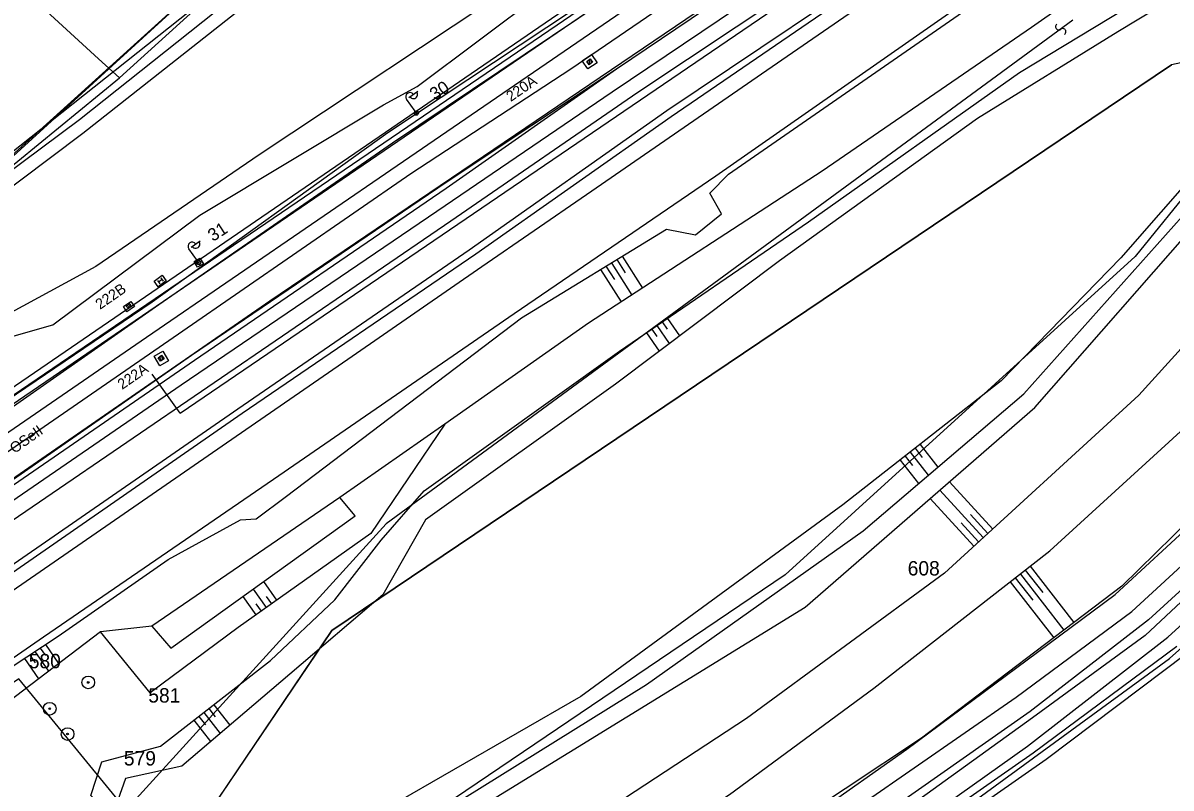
# Model space of a CAD drawing. Extents: x -469926 to -462499, y -1098642 to -1092733.
# Drawn here: x -468144.5 to -468008.8, y -1097349.9 to -1097259.5 of the extents above; entities that cross this region are included whole.
import ezdxf

# ---------------------------------------------------------------- set-up
doc = ezdxf.new("R2010")
doc.units = 0
for name, color, linetype in [('Vrstva 1', 7, 'Continuous'), ('Vrstva 10', 7, 'Continuous'), ('Vrstva 11', 7, 'Continuous'), ('Vrstva 12', 7, 'Continuous'), ('Vrstva 13', 7, 'Continuous'), ('Vrstva 14', 7, 'Continuous'), ('Vrstva 24', 7, 'Continuous'), ('Vrstva 25', 7, 'Continuous'), ('Vrstva 4', 7, 'Continuous'), ('Vrstva 44', 7, 'Continuous'), ('Vrstva 46', 7, 'Continuous'), ('Vrstva 48', 7, 'Continuous'), ('Vrstva 49', 7, 'Continuous'), ('Vrstva 50', 7, 'Continuous'), ('Vrstva 51', 7, 'Continuous'), ('Vrstva 52', 7, 'Continuous'), ('Vrstva 6', 7, 'Continuous'), ('Vrstva 62', 7, 'Continuous'), ('Vrstva 7', 7, 'Continuous')]:
    doc.layers.add(name, color=color, linetype=linetype)

msp = doc.modelspace()

# ---------------------------------------------------------------- linework, layer by layer
at = {"layer": 'Vrstva 1'}
for p, q in [((-468133.1, -1097266.01), (-468106.54, -1097241.83)), ((-468135.6, -1097263.73), (-468141.74, -1097258.11)), ((-468133.1, -1097266.01), (-468135.6, -1097263.73)), ((-468108.01, -1097331.32), (-468008.74, -1097264.44)), ((-468177.61, -1097302.41), (-468133.1, -1097266.01)), ((-468015.4, -1097327.07), (-467993.39, -1097306.72)), ((-468008.98, -1097334.65), (-467986.2, -1097314.33)), ((-468040.01, -1097345.36), (-468015.4, -1097327.07)), ((-468125.68, -1097357.5), (-468108.01, -1097331.32)), ((-468034.85, -1097353.52), (-468008.98, -1097334.65)), ((-468069.67, -1097366.17), (-468040.01, -1097345.36))]:
    msp.add_line(p, q, dxfattribs=at)
for points in [[(-468217.47, -1097356.75), (-468204.68, -1097347.95), (-468182.85, -1097332.97), (-468156.21, -1097314.7), (-468129.9, -1097296.64), (-468099.54, -1097275.85), (-468079.05, -1097261.81), (-468045.03, -1097238.52), (-468020.97, -1097222.06), (-468000.84, -1097208.3), (-467980.52, -1097194.42), (-467966.8, -1097185.05), (-467953.06, -1097175.69), (-467941.5, -1097167.79), (-467933, -1097161.95), (-467914.31, -1097149.08), (-467898.21, -1097138.03), (-467875.88, -1097122.7)], [(-468213.72, -1097362.82), (-468201.59, -1097354.44), (-468178.9, -1097338.73), (-468152.42, -1097320.53), (-468125.8, -1097302.3), (-468095.58, -1097281.74), (-468074.84, -1097267.64), (-468041.01, -1097244.82), (-468016.71, -1097228.52), (-467994.16, -1097213.35), (-467982.24, -1097205.36), (-467973.25, -1097199.32)], [(-467983.86, -1097215.11), (-467991.34, -1097220.25), (-468007.43, -1097231.26), (-468020.12, -1097239.98), (-468031.65, -1097247.93), (-468043.82, -1097256.32), (-468056.57, -1097265.12), (-468077.9, -1097279.83), (-468090.25, -1097288.35), (-468105.61, -1097298.94), (-468120.96, -1097309.54), (-468147.49, -1097327.83), (-468162.68, -1097338.31), (-468181.28, -1097351.14), (-468185.56, -1097354.09), (-468196.92, -1097361.93), (-468209.08, -1097370.34)]]:
    msp.add_lwpolyline(points, dxfattribs=at)
at = {"layer": 'Vrstva 10'}
msp.add_lwpolyline([(-467938.26, -1097219.13), (-467948.37, -1097233.82), (-467956.03, -1097244.83), (-467975.13, -1097257.25), (-468008.74, -1097264.44), (-468108.01, -1097331.32), (-468125.68, -1097357.5), (-468127.06, -1097360.48), (-468132.33, -1097352.54), (-468144.99, -1097337.05), (-468224.75, -1097390.95), (-468227.29, -1097398.76), (-468240.3, -1097417.64), (-468261.28, -1097436.1), (-468337.64, -1097509.52), (-468400, -1097531.78)], dxfattribs=at)
at = {"layer": 'Vrstva 11'}
for p, q in [((-468133.1, -1097266.01), (-468106.54, -1097241.83)), ((-468077.73, -1097264.24), (-468077.68, -1097263.91)), ((-468077.57, -1097264.46), (-468077.46, -1097263.76)), ((-468077.36, -1097264.3), (-468077.31, -1097263.97)), ((-468177.61, -1097302.41), (-468133.1, -1097266.01)), ((-468132.26, -1097293.02), (-468131.94, -1097292.69)), ((-468132.13, -1097293.15), (-468131.8, -1097292.82)), ((-468128.4, -1097299.27), (-468128.34, -1097298.95)), ((-468128.24, -1097299.49), (-468128.13, -1097298.79)), ((-468128.03, -1097299.34), (-468127.97, -1097299.01))]:
    msp.add_line(p, q, dxfattribs=at)
for points in [[(-468077.87, -1097264.05), (-468077.46, -1097263.76), (-468077.17, -1097264.16), (-468077.57, -1097264.46)], [(-468128.53, -1097299.09), (-468128.13, -1097298.79), (-468127.83, -1097299.2), (-468128.24, -1097299.49)]]:
    msp.add_lwpolyline(points, close=True, dxfattribs=at)
for points in [[(-468077.87, -1097264.05), (-468077.46, -1097263.76), (-468077.17, -1097264.16), (-468077.57, -1097264.46), (-468077.87, -1097264.05)], [(-468128.53, -1097299.09), (-468128.13, -1097298.79), (-468127.83, -1097299.2), (-468128.24, -1097299.49), (-468128.53, -1097299.09)]]:
    msp.add_lwpolyline(points, dxfattribs=at)
msp.add_circle((-468132.03, -1097292.92), 0.25, dxfattribs=at)
at = {"layer": 'Vrstva 12'}
for p, q in [((-468226.77, -1097348.37), (-468113.99, -1097246.36)), ((-468077.73, -1097264.25), (-468077.68, -1097263.92)), ((-468077.57, -1097264.46), (-468077.47, -1097263.76)), ((-468077.35, -1097264.3), (-468077.31, -1097263.97)), ((-468128.23, -1097289.64), (-468127.93, -1097290.04)), ((-468128.63, -1097289.94), (-468128.33, -1097290.34)), ((-468128.08, -1097289.84), (-468128.48, -1097290.14)), ((-468128.28, -1097289.99), (-468128.28, -1097289.99))]:
    msp.add_line(p, q, dxfattribs=at)
for points in [[(-468078.39, -1097263.97), (-468077.29, -1097263.25), (-468076.65, -1097264.22), (-468077.75, -1097264.94)], [(-468077.87, -1097264.06), (-468077.47, -1097263.76), (-468077.17, -1097264.15), (-468077.56, -1097264.46)], [(-468129.01, -1097290.02), (-468128.05, -1097289.31), (-468127.59, -1097289.98), (-468128.52, -1097290.69)], [(-468132.65, -1097293.03), (-468131.77, -1097292.42), (-468131.34, -1097293.03), (-468132.23, -1097293.64)], [(-468129.01, -1097298.89), (-468128, -1097298.3), (-468127.33, -1097299.45), (-468128.34, -1097300.03)]]:
    msp.add_lwpolyline(points, close=True, dxfattribs=at)
msp.add_lwpolyline([(-468077.87, -1097264.06), (-468077.47, -1097263.76), (-468077.17, -1097264.15), (-468077.56, -1097264.46), (-468077.87, -1097264.06)], dxfattribs=at)
at = {"layer": 'Vrstva 13'}
msp.add_line((-468132.33, -1097352.54), (-468144.99, -1097337.05), dxfattribs=at)
for points in [[(-468153.74, -1097404.19), (-468131.34, -1097396.18), (-468101.34, -1097385.71), (-468071.87, -1097370.73), (-468051.23, -1097355.9), (-468027.11, -1097339.21), (-468013.4, -1097329.09), (-467988.91, -1097306.52), (-467971.62, -1097287.33), (-467951.86, -1097261.84), (-467934.55, -1097233.96), (-467914.18, -1097200.4), (-467900, -1097180.6)], [(-467900, -1097183.72), (-467912.01, -1097201.74), (-467932.37, -1097235.8), (-467949.22, -1097262.45), (-467968.98, -1097288.16), (-467987.42, -1097308.1), (-468011.43, -1097330.06), (-468025.42, -1097340.91), (-468049.2, -1097357.58), (-468069.25, -1097371.97), (-468099.77, -1097387.8), (-468135.21, -1097400.51), (-468151.73, -1097407.51)]]:
    msp.add_lwpolyline(points, dxfattribs=at)
at = {"layer": 'Vrstva 14'}
msp.add_lwpolyline([(-468225.08, -1097347.66), (-468115.02, -1097247.23), (-467946.3, -1097103.25), (-467838.63, -1097000.12)], dxfattribs=at)
at = {"layer": 'Vrstva 24'}
for centre, radius in [((-468136.8, -1097337.46), 0.75), ((-468136.8, -1097337.46), 0.1), ((-468141.36, -1097340.57), 0.75), ((-468141.36, -1097340.57), 0.1), ((-468139.25, -1097343.56), 0.75), ((-468139.25, -1097343.56), 0.1)]:
    msp.add_circle(centre, radius, dxfattribs=at)
at = {"layer": 'Vrstva 4'}
for p, q in [((-468020.38, -1097259.19), (-468101.57, -1097318.73)), ((-467991.68, -1097260.79), (-468013.03, -1097287.1)), ((-468013.03, -1097287.1), (-468054.39, -1097324.73)), ((-468101.57, -1097318.73), (-468132.33, -1097352.54)), ((-468054.39, -1097324.73), (-468116.73, -1097366.86))]:
    msp.add_line(p, q, dxfattribs=at)
at = {"layer": 'Vrstva 44'}
for p, q in [((-468081.36, -1097259.72), (-468022.81, -1097219.5)), ((-468171.15, -1097320.84), (-468081.36, -1097259.72))]:
    msp.add_line(p, q, dxfattribs=at)
at = {"layer": 'Vrstva 46'}
for q in [(-467943.44, -1097181.36), (-468129.23, -1097301.02)]:
    msp.add_line((-468125.92, -1097305.62), q, dxfattribs=at)
at = {"layer": 'Vrstva 48'}
for points in [[(-468073.67, -1097287.08), (-468071.29, -1097290.85)], [(-468075.59, -1097288.26), (-468074.58, -1097289.84)], [(-468074.89, -1097287.95), (-468072.54, -1097291.67)], [(-468074.31, -1097287.47), (-468073.32, -1097289.03)], [(-468076.23, -1097288.65), (-468073.8, -1097292.49)], [(-468068.94, -1097294.85), (-468068.36, -1097295.69)], [(-468068.32, -1097294.43), (-468066.9, -1097296.51)], [(-468070.8, -1097296.12), (-468069.29, -1097298.32)], [(-468070.18, -1097295.7), (-468069.58, -1097296.56)], [(-468069.56, -1097295.27), (-468068.1, -1097297.41)], [(-468039.04, -1097309.78), (-468038.2, -1097310.87)], [(-468038.45, -1097309.32), (-468036.36, -1097312.01)], [(-468040.82, -1097311.17), (-468038.64, -1097313.96)], [(-468040.23, -1097310.71), (-468039.36, -1097311.81)], [(-468039.64, -1097310.25), (-468037.5, -1097312.98)], [(-468029.87, -1097319.33), (-468034.98, -1097313.74)], [(-468030.98, -1097320.34), (-468036.11, -1097314.73)], [(-468032.09, -1097321.35), (-468037.25, -1097315.71)], [(-468030.43, -1097319.84), (-468032.48, -1097317.6)], [(-468031.53, -1097320.85), (-468033.59, -1097318.6)], [(-468025.42, -1097323.73), (-468020.26, -1097330.36)], [(-468027.2, -1097325.11), (-468025.14, -1097327.75)], [(-468026.6, -1097324.65), (-468021.45, -1097331.27)], [(-468026.01, -1097324.19), (-468023.95, -1097326.84)], [(-468115.72, -1097328.61), (-468117.28, -1097326.42)], [(-468114.5, -1097327.74), (-468116.06, -1097325.54)], [(-468027.79, -1097325.57), (-468022.65, -1097332.18)], [(-468116.94, -1097329.48), (-468118.5, -1097327.29)], [(-468115.11, -1097328.17), (-468115.73, -1097327.29)], [(-468116.33, -1097329.04), (-468116.95, -1097328.17)], [(-468141.84, -1097332.99), (-468140.31, -1097335.23)], [(-468143.72, -1097334.23), (-468143.09, -1097335.15)], [(-468143.1, -1097333.82), (-468141.5, -1097336.14)], [(-468142.47, -1097333.41), (-468141.87, -1097334.28)], [(-468144.35, -1097334.64), (-468142.7, -1097337.05)], [(-468123.14, -1097341.01), (-468121.21, -1097343.49)], [(-468122.54, -1097340.55), (-468121.78, -1097341.53)], [(-468121.95, -1097340.09), (-468120.07, -1097342.52)], [(-468124.32, -1097341.93), (-468122.36, -1097344.46)], [(-468123.73, -1097341.47), (-468122.95, -1097342.47)]]:
    msp.add_lwpolyline(points, dxfattribs=at)
at = {"layer": 'Vrstva 49'}
msp.add_line((-468149.03, -1097304.82), (-468046.9, -1097234.9), dxfattribs=at)
at = {"layer": 'Vrstva 51'}
for p, q in [((-468098.57, -1097272.39), (-467995.52, -1097201.94)), ((-468222.32, -1097356.74), (-468098.57, -1097272.39))]:
    msp.add_line(p, q, dxfattribs=at)
for centre, radius, start, end in [((-468022.07, -1097259.96), 0.376, 123.0204, 309.3315), ((-468021.59, -1097260.54), 0.377, 302.3443, 130.0075)]:
    msp.add_arc(centre, radius, start, end, dxfattribs=at)
at = {"layer": 'Vrstva 52'}
for p, q in [((-468115.34, -1097292.35), (-467950.52, -1097180.71)), ((-468160.89, -1097323.83), (-468115.34, -1097292.35))]:
    msp.add_line(p, q, dxfattribs=at)
at = {"layer": 'Vrstva 6'}
for p, q in [((-468098.89, -1097268.33), (-468097.83, -1097267.57)), ((-468098.16, -1097269.95), (-468099.17, -1097268.53)), ((-468098.16, -1097270.36), (-468098.09, -1097269.92)), ((-468097.98, -1097270.4), (-468097.9, -1097269.93)), ((-468124.63, -1097286.01), (-468123.58, -1097285.25)), ((-468123.89, -1097287.63), (-468124.91, -1097286.22)), ((-468123.89, -1097288.04), (-468123.82, -1097287.6)), ((-468123.71, -1097288.08), (-468123.64, -1097287.61))]:
    msp.add_line(p, q, dxfattribs=at)
msp.add_lwpolyline([(-468124.26, -1097287.7), (-468123.59, -1097287.32), (-468123.19, -1097287.99), (-468123.88, -1097288.39)], close=True, dxfattribs=at)
for centre in [(-468098.01, -1097270.16), (-468098.01, -1097270.16), (-468123.74, -1097287.84), (-468123.74, -1097287.84)]:
    msp.add_circle(centre, 0.25, dxfattribs=at)
for centre, start, end in [((-468098.77, -1097268.24), 35.6403, 215.6403), ((-468098.36, -1097267.95), 214.9377, 36.3428), ((-468124.51, -1097285.92), 35.8511, 215.8511), ((-468124.1, -1097285.64), 215.1485, 36.5537)]:
    msp.add_arc(centre, 0.5, start, end, dxfattribs=at)
at = {"layer": 'Vrstva 62'}
for points in [[(-467927.02, -1097153.21), (-467937.45, -1097161.11), (-467965.77, -1097180.05), (-467982.33, -1097190.74), (-467986.65, -1097195.32), (-468000.76, -1097204.42), (-468020.07, -1097217.35), (-468048.25, -1097236.9), (-468079.42, -1097257.96), (-468101.38, -1097272.51), (-468129.23, -1097292.51), (-468157.95, -1097311.94), (-468182.62, -1097328.06), (-468207.82, -1097345.96), (-468243.54, -1097370.99)], [(-468242.7, -1097371.65), (-468206.98, -1097346.84), (-468181.65, -1097329.61), (-468156.93, -1097312.69), (-468128.46, -1097292.79), (-468100.81, -1097273.67), (-468078.81, -1097258.91), (-468047.47, -1097237.32), (-468019.04, -1097218.2), (-468000.17, -1097205.75), (-467986.58, -1097196.49), (-467982.34, -1097191.21), (-467965.67, -1097180.66), (-467937.45, -1097161.11)], [(-468126.37, -1097386.18), (-468100.46, -1097373.44), (-468081, -1097363.54), (-468060.99, -1097350.72), (-468043.94, -1097338.13), (-468023.1, -1097321.92), (-468004.03, -1097304.5), (-467985.9, -1097283.11), (-467965.43, -1097255.8), (-467946.21, -1097225.73), (-467938.91, -1097217.52), (-467933.84, -1097216.24), (-467928.2, -1097207.32), (-467914.92, -1097188.94), (-467902.45, -1097168.82), (-467899.98, -1097167.08)], [(-467899.95, -1097172.57), (-467912.53, -1097192.78), (-467932.55, -1097225.87), (-467949.1, -1097251.95), (-467962.23, -1097270.27), (-467976.04, -1097287.11), (-467996.5, -1097308.36), (-468014.62, -1097326.07), (-468038.28, -1097344.06), (-468065.37, -1097362.03), (-468081.66, -1097372.07), (-468101.45, -1097382.2), (-468125.07, -1097392.7)], [(-468008.83, -1097194.33), (-468021.14, -1097207.52), (-468043.38, -1097223.39), (-468056.65, -1097231.44), (-468086.04, -1097254.81), (-468116.59, -1097275.08), (-468135.89, -1097288.31), (-468148.19, -1097294.97), (-468156.79, -1097297.09), (-468164.39, -1097304.27)], [(-468184.06, -1097337.51), (-468179.27, -1097332.97), (-468154.49, -1097315.8), (-468125.62, -1097295.91), (-468098.68, -1097277.31), (-468079.74, -1097264.94), (-468044.7, -1097240.96), (-468016.45, -1097220.94), (-467981.39, -1097196.94)], [(-468400, -1097489.41), (-468378.76, -1097474.43), (-468357.02, -1097459.59), (-468328.8, -1097440.09), (-468304.76, -1097423.44), (-468287.68, -1097411.57), (-468259.57, -1097392.14), (-468232.21, -1097373.22), (-468203.05, -1097353.32), (-468177.59, -1097335.32), (-468153.6, -1097318.96), (-468124.58, -1097298.78), (-468094.48, -1097278.33), (-468074.36, -1097264.92), (-468042.53, -1097243.44), (-468015.63, -1097225.26), (-467995.59, -1097211.75), (-467975.79, -1097198.75)], [(-468177.01, -1097303.7), (-468171.11, -1097297.82), (-468137.46, -1097272.55), (-468099.94, -1097242.93), (-468074.74, -1097223.09), (-468049.63, -1097201.68), (-468045.16, -1097204.84), (-468050.03, -1097199.53), (-468071.69, -1097218.57), (-468101.57, -1097242.1)], [(-468162.22, -1097306.94), (-468157.4, -1097301.45), (-468150.99, -1097298.04), (-468140.97, -1097295.19), (-468123.62, -1097282.23), (-468101.89, -1097269.18), (-468097.92, -1097267), (-468083.18, -1097255.94), (-468056.36, -1097239.01), (-468057.73, -1097237.05), (-468053.63, -1097233.28), (-468042.62, -1097227.74), (-468039.11, -1097224.04), (-468023.08, -1097213.37), (-468017.29, -1097208.82), (-468012.03, -1097204.23), (-468012.2, -1097201.79)], [(-468400, -1097509.91), (-468345.29, -1097472.63), (-468317.77, -1097453.44), (-468294.64, -1097437.62), (-468275.65, -1097424.61), (-468249.45, -1097406.45), (-468224.8, -1097389.69), (-468193.2, -1097367.43), (-468166.96, -1097349.25), (-468142.08, -1097332.08), (-468114.91, -1097313.44), (-468086.46, -1097293.85), (-468062.6, -1097277.59), (-468033.38, -1097257.2), (-468005.95, -1097238.38), (-467982.7, -1097222.39), (-467961.22, -1097208.02), (-467960.77, -1097206.96)], [(-468400, -1097493.32), (-468354.98, -1097462.61), (-468327.14, -1097443.17), (-468302.18, -1097426.47), (-468200.66, -1097356.24), (-468174.76, -1097337.86), (-468151.44, -1097322.16), (-468093.94, -1097282.89), (-468071.83, -1097267.69), (-468013.56, -1097228.96), (-467993.6, -1097215.54), (-467981.35, -1097207.81)], [(-468400, -1097499.74), (-468375.97, -1097482.8), (-468352.01, -1097466.41), (-468322.98, -1097446.61), (-468299.93, -1097430.1), (-468197.64, -1097360.05), (-468172.95, -1097342.49), (-468148.81, -1097325.61), (-468119.12, -1097305.14), (-468091.77, -1097286.33), (-468068.38, -1097269.87), (-468038.86, -1097250.05), (-468016.17, -1097233.84), (-467991.09, -1097217.13), (-467984.25, -1097212.51)], [(-468197.64, -1097360.05), (-468172.49, -1097343.03), (-468148.25, -1097326.18), (-468118.62, -1097305.62), (-468090.96, -1097286.8), (-468067.9, -1097270.56), (-468037.75, -1097249.92), (-468015.13, -1097234.44), (-467990.45, -1097217.61), (-467983.82, -1097213.23)], [(-468185.09, -1097298.28), (-468173.28, -1097295.13), (-468151.22, -1097279.03), (-468125.98, -1097259.02), (-468099.51, -1097237.94), (-468074.54, -1097217.36), (-468067.1, -1097213.4), (-468101.57, -1097242.1), (-468137.83, -1097270.96), (-468167.01, -1097292.65), (-468172.73, -1097296.78), (-468179.61, -1097300.23)], [(-467960.59, -1097226.27), (-467960.67, -1097236.52), (-467973.82, -1097256.9), (-467990.2, -1097278.82), (-468012.58, -1097303.51), (-468035.57, -1097324.54), (-468058.98, -1097341.72), (-468085.29, -1097358.97), (-468126.2, -1097378.92)], [(-467983.3, -1097227.56), (-467998.08, -1097239.83), (-468005.77, -1097246.39), (-468025.28, -1097260.05), (-468050.04, -1097277.03), (-468077.65, -1097294.99), (-468094.66, -1097306.92)], [(-468147.21, -1097340.49), (-468148.7, -1097344.36), (-468152.77, -1097343.67), (-468153.54, -1097342.29), (-468149.48, -1097339.84), (-468145.91, -1097335.67), (-468140.34, -1097332.01), (-468127.36, -1097322.94), (-468118.8, -1097318.25), (-468116.95, -1097318.14), (-468113.36, -1097315.46), (-468085.56, -1097294.37), (-468068.45, -1097283.88), (-468065, -1097284.54), (-468061.93, -1097282.08), (-468063.31, -1097279.64), (-468061.12, -1097277.39), (-468032.41, -1097257.53), (-468024.58, -1097252.53), (-468022.14, -1097253.07), (-468018.38, -1097250.23), (-468009.39, -1097242.4), (-468007.61, -1097243.35)], [(-468140.71, -1097356.54), (-468135.67, -1097358.46), (-468131.77, -1097355.66), (-468136.5, -1097350.82), (-468135.21, -1097346.84), (-468128.26, -1097344.99), (-468115.24, -1097334.88), (-468107.63, -1097327.71), (-468102.18, -1097320.65), (-468097.1, -1097314.83), (-468073.98, -1097298.3), (-468051.64, -1097283.02), (-468026.7, -1097265.36), (-468012.56, -1097256.78), (-468004.33, -1097252.63), (-467982.72, -1097248.81), (-467978.71, -1097248.27)], [(-467982.32, -1097252.76), (-467984.48, -1097250.76), (-468005.33, -1097254.65), (-468015.09, -1097260.57), (-468031.67, -1097270.79), (-468055.08, -1097287.61), (-468074.45, -1097302.2), (-468096.94, -1097318.23), (-468101.98, -1097327.09), (-468112.95, -1097336.48), (-468125.75, -1097347.34), (-468132.39, -1097348.82), (-468133.31, -1097351.38), (-468127.26, -1097355.53), (-468136.97, -1097360.45), (-468140.71, -1097356.54)], [(-467986.46, -1097252.91), (-467995.34, -1097254.39), (-468000.53, -1097258.54), (-467987.82, -1097254.7), (-468000.24, -1097270.78), (-468014.71, -1097287.29), (-468028.85, -1097301.83), (-468047.58, -1097316.45), (-468078.56, -1097339.13), (-468101.15, -1097352.12), (-468120.47, -1097363.76)], [(-468115.29, -1097367.46), (-468052.02, -1097328.55), (-468024.89, -1097304.98), (-468004.92, -1097282.18), (-467982.32, -1097252.76)], [(-468115.29, -1097367.46), (-468098.91, -1097355.21), (-468070.78, -1097337.72), (-468045.19, -1097319.54), (-468026.2, -1097303.35), (-468006.49, -1097281.28), (-467985.04, -1097254.41), (-467986.46, -1097252.91)], [(-468203.05, -1097353.32), (-468177.24, -1097335.83), (-468153.39, -1097319.41), (-468124.25, -1097299.37), (-468094.5, -1097279.02), (-468074.36, -1097264.92)], [(-468094.66, -1097306.92), (-468107.04, -1097315.61), (-468129.28, -1097330.81), (-468135.37, -1097331.48)], [(-468094.66, -1097306.92), (-468103.4, -1097319.85), (-468119.06, -1097330.98), (-468129.46, -1097338.7), (-468135.37, -1097331.48)], [(-467992.96, -1097314.28), (-468011.85, -1097331.9), (-468025.15, -1097341.66), (-468047.22, -1097357.58), (-468068.53, -1097372.6), (-468083.35, -1097381.22), (-468087.79, -1097390.06), (-468085.94, -1097398.51), (-468078.89, -1097399.19), (-468076.59, -1097390.32), (-468073.3, -1097381.91), (-468060.79, -1097372.15), (-468042.77, -1097359.98), (-468023.56, -1097346.55), (-468006.9, -1097334.01)], [(-468129.28, -1097330.81), (-468127.02, -1097333.43), (-468105.24, -1097317.76), (-468107.04, -1097315.61)], [(-468008.11, -1097333.2), (-468025.08, -1097345.83), (-468048.04, -1097361.86), (-468075.19, -1097380.51), (-468080.77, -1097396.77), (-468084.29, -1097396.6), (-468085.88, -1097390.35), (-468081.36, -1097383.5), (-468075.5, -1097378.88), (-468048.67, -1097361.27), (-468025.74, -1097344.99), (-468009.18, -1097332.11), (-467992.61, -1097317.07)], [(-468135.37, -1097331.48), (-468147.21, -1097340.49), (-468151.28, -1097342.67)]]:
    msp.add_lwpolyline(points, dxfattribs=at)

# ---------------------------------------------------------------- texts
at = {"layer": 'Vrstva 11'}
for s, p in [('220A', (-468086.84, -1097268.86)), ('222B', (-468135.41, -1097293.43)), ('222A', (-468132.79, -1097302.89))]:
    msp.add_text(s, height=1.25, rotation=34.5693, dxfattribs=at).set_placement(p)
at = {"layer": 'Vrstva 25'}
msp.add_text('OSeII', height=1.25, rotation=35.1729, dxfattribs=at).set_placement((-468145.52, -1097310.45))
at = {"layer": 'Vrstva 50'}
for s, p in [('608', (-468039.92, -1097324.82)), ('580', (-468143.83, -1097335.79)), ('581', (-468129.7, -1097339.84)), ('579', (-468132.59, -1097347.28))]:
    msp.add_text(s, height=1.7, dxfattribs=at).set_placement(p)
at = {"layer": 'Vrstva 7'}
for s, p in [('30', (-468095.82, -1097268.72)), ('31', (-468122.05, -1097285.41))]:
    msp.add_text(s, height=1.5, rotation=32.9295, dxfattribs=at).set_placement(p)

doc.saveas('drawing.dxf')
